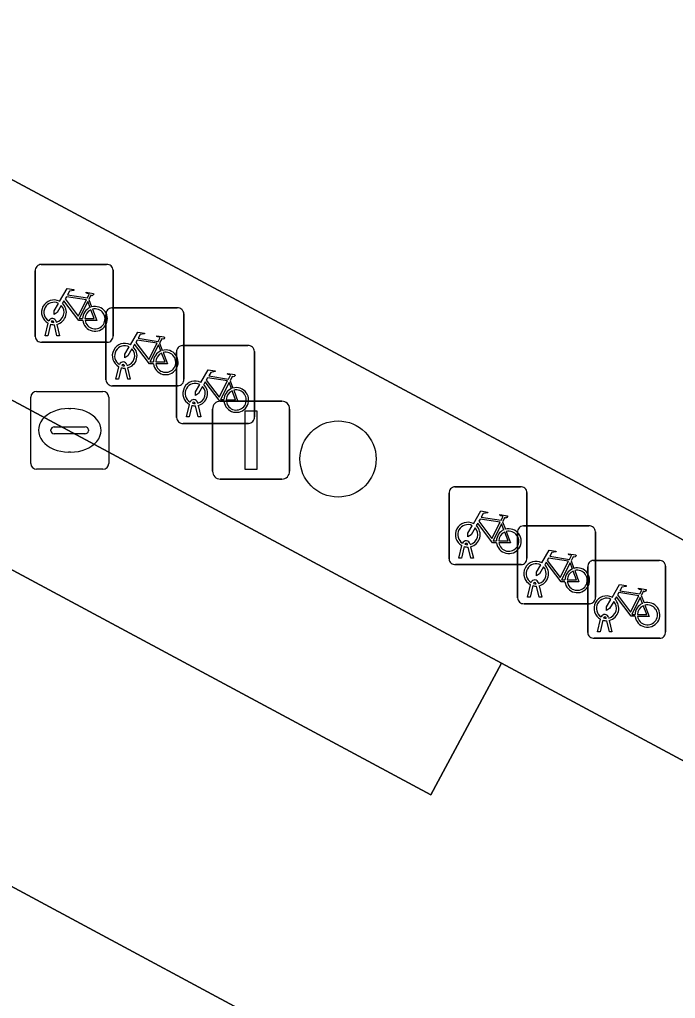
# Model space of a CAD drawing. Extents: x 159489 to 160304, y 383825 to 384531.
# Drawn here: x 159983.68 to 159992.1, y 384110.68 to 384123.26 of the extents above; entities that cross this region are included whole.
import ezdxf

# ---------------------------------------------------------------- set-up
doc = ezdxf.new("R2010")
doc.units = 0
for name, color, linetype in [('IMGEO_Boom', 7, 'Continuous'), ('IMGEO_Fietsenrek', 7, 'Continuous'), ('IMGEO_Groenvoorziening', 7, 'Continuous'), ('IMGEO_Kolk', 7, 'Continuous'), ('IMGEO_Lichtmast', 7, 'Continuous'), ('IMGEO_Parkeervlak_gesloten', 7, 'Continuous'), ('IMGEO_Rijbaan_lokaal_gesloten', 7, 'Continuous'), ('IMGEO_Voetpad_open', 7, 'Continuous')]:
    doc.layers.add(name, color=color, linetype=linetype)

msp = doc.modelspace()

# ---------------------------------------------------------------- linework, layer by layer
at = {"layer": 'IMGEO_Boom'}
msp.add_circle((159987.77, 384117.611), 0.489, dxfattribs=at)
at = {"layer": 'IMGEO_Fietsenrek'}
for p, q in [((159983.957, 384120.11), (159984.798, 384120.11)), ((159984.798, 384120.11), (159983.957, 384120.11)), ((159983.882, 384119.185), (159983.882, 384120.026)), ((159983.882, 384120.026), (159983.882, 384119.185)), ((159984.882, 384120.035), (159984.882, 384119.194)), ((159984.882, 384119.194), (159984.882, 384120.035)), ((159984.569, 384119.659), (159984.605, 384119.564)), ((159984.79, 384118.627), (159984.79, 384119.468)), ((159984.79, 384119.468), (159984.79, 384118.627)), ((159984.865, 384119.552), (159985.706, 384119.552)), ((159985.706, 384119.552), (159984.865, 384119.552)), ((159985.79, 384119.477), (159985.79, 384118.636)), ((159985.79, 384118.636), (159985.79, 384119.477)), ((159984.009, 384119.194), (159984.048, 384119.354)), ((159984.078, 384119.342), (159984.043, 384119.194)), ((159984.12, 384119.366), (159984.119, 384119.37)), ((159984.161, 384119.194), (159984.127, 384119.336)), ((159984.151, 384119.377), (159984.152, 384119.37)), ((159984.159, 384119.34), (159984.194, 384119.194)), ((159984.043, 384119.194), (159984.009, 384119.194)), ((159984.194, 384119.194), (159984.161, 384119.194)), ((159984.807, 384119.11), (159983.966, 384119.11)), ((159983.966, 384119.11), (159984.807, 384119.11)), ((159985.477, 384119.101), (159985.513, 384119.006)), ((159985.771, 384119.068), (159986.612, 384119.068)), ((159986.612, 384119.068), (159985.771, 384119.068)), ((159985.696, 384118.143), (159985.696, 384118.984)), ((159985.696, 384118.984), (159985.696, 384118.143)), ((159986.696, 384118.993), (159986.696, 384118.152)), ((159986.696, 384118.152), (159986.696, 384118.993)), ((159985.059, 384118.819), (159985.06, 384118.812)), ((159984.917, 384118.636), (159984.956, 384118.796)), ((159984.986, 384118.784), (159984.951, 384118.636)), ((159985.028, 384118.808), (159985.027, 384118.812)), ((159985.069, 384118.636), (159985.035, 384118.778)), ((159985.067, 384118.782), (159985.102, 384118.636)), ((159984.951, 384118.636), (159984.917, 384118.636)), ((159985.102, 384118.636), (159985.069, 384118.636)), ((159986.383, 384118.617), (159986.419, 384118.522)), ((159985.715, 384118.552), (159984.874, 384118.552)), ((159984.874, 384118.552), (159985.715, 384118.552)), ((159985.823, 384118.152), (159985.862, 384118.312)), ((159985.934, 384118.324), (159985.933, 384118.328)), ((159985.965, 384118.335), (159985.966, 384118.328)), ((159985.892, 384118.3), (159985.857, 384118.152)), ((159985.975, 384118.152), (159985.941, 384118.294)), ((159985.973, 384118.298), (159986.008, 384118.152)), ((159986.621, 384118.068), (159985.78, 384118.068)), ((159985.78, 384118.068), (159986.621, 384118.068)), ((159985.857, 384118.152), (159985.823, 384118.152)), ((159986.008, 384118.152), (159985.975, 384118.152)), ((159989.27, 384117.254), (159990.111, 384117.254)), ((159990.111, 384117.254), (159989.27, 384117.254)), ((159989.195, 384116.329), (159989.195, 384117.17)), ((159989.195, 384117.17), (159989.195, 384116.329)), ((159990.195, 384117.179), (159990.195, 384116.338)), ((159990.195, 384116.338), (159990.195, 384117.179)), ((159989.882, 384116.803), (159989.918, 384116.708)), ((159990.149, 384116.752), (159990.99, 384116.752)), ((159990.99, 384116.752), (159990.149, 384116.752)), ((159991.074, 384116.677), (159991.074, 384115.836)), ((159991.074, 384115.836), (159991.074, 384116.677)), ((159990.074, 384115.827), (159990.074, 384116.668)), ((159990.074, 384116.668), (159990.074, 384115.827)), ((159989.322, 384116.338), (159989.361, 384116.498)), ((159989.391, 384116.486), (159989.356, 384116.338)), ((159989.433, 384116.51), (159989.432, 384116.514)), ((159989.474, 384116.338), (159989.44, 384116.48)), ((159989.464, 384116.521), (159989.465, 384116.514)), ((159989.472, 384116.484), (159989.507, 384116.338)), ((159989.356, 384116.338), (159989.322, 384116.338)), ((159989.507, 384116.338), (159989.474, 384116.338)), ((159990.761, 384116.301), (159990.797, 384116.206)), ((159991.05, 384116.308), (159991.891, 384116.308)), ((159991.891, 384116.308), (159991.05, 384116.308)), ((159990.12, 384116.254), (159989.279, 384116.254)), ((159989.279, 384116.254), (159990.12, 384116.254)), ((159990.975, 384115.383), (159990.975, 384116.224)), ((159990.975, 384116.224), (159990.975, 384115.383)), ((159991.975, 384116.233), (159991.975, 384115.392)), ((159991.975, 384115.392), (159991.975, 384116.233)), ((159990.201, 384115.836), (159990.24, 384115.996)), ((159990.27, 384115.984), (159990.235, 384115.836)), ((159990.312, 384116.008), (159990.311, 384116.012)), ((159990.353, 384115.836), (159990.319, 384115.978)), ((159990.343, 384116.019), (159990.344, 384116.012)), ((159990.351, 384115.982), (159990.386, 384115.836)), ((159990.235, 384115.836), (159990.201, 384115.836)), ((159990.386, 384115.836), (159990.353, 384115.836)), ((159991.662, 384115.857), (159991.698, 384115.762)), ((159990.999, 384115.752), (159990.158, 384115.752)), ((159990.158, 384115.752), (159990.999, 384115.752)), ((159991.102, 384115.392), (159991.141, 384115.552)), ((159991.213, 384115.564), (159991.212, 384115.568)), ((159991.244, 384115.575), (159991.245, 384115.568)), ((159991.171, 384115.54), (159991.136, 384115.392)), ((159991.254, 384115.392), (159991.22, 384115.534)), ((159991.252, 384115.538), (159991.287, 384115.392)), ((159991.9, 384115.308), (159991.059, 384115.308)), ((159991.059, 384115.308), (159991.9, 384115.308)), ((159991.136, 384115.392), (159991.102, 384115.392)), ((159991.287, 384115.392), (159991.254, 384115.392))]:
    msp.add_line(p, q, dxfattribs=at)
for points in [[(159984.195, 384119.636), (159984.29, 384119.8), (159984.376, 384119.786), (159984.378, 384119.777), (159984.322, 384119.766), (159984.295, 384119.721), (159984.551, 384119.68)], [(159984.538, 384119.655), (159984.281, 384119.696), (159984.264, 384119.667), (159984.431, 384119.447), (159984.538, 384119.655)], [(159984.551, 384119.68), (159984.576, 384119.729), (159984.57, 384119.733), (159984.547, 384119.737), (159984.535, 384119.744), (159984.534, 384119.747), (159984.536, 384119.752), (159984.631, 384119.737), (159984.633, 384119.727), (159984.623, 384119.714), (159984.611, 384119.708), (159984.597, 384119.714), (159984.569, 384119.659)], [(159984.216, 384119.584), (159984.164, 384119.494), (159984.124, 384119.469), (159984.125, 384119.516), (159984.18, 384119.61)], [(159984.491, 384119.392), (159984.441, 384119.392), (159984.25, 384119.643), (159984.231, 384119.611)], [(159984.586, 384119.557), (159984.556, 384119.634), (159984.447, 384119.416), (159984.49, 384119.416)], [(159984.52, 384119.416), (159984.64, 384119.415), (159984.596, 384119.529)], [(159984.616, 384119.536), (159984.671, 384119.391), (159984.521, 384119.391)], [(159985.103, 384119.078), (159985.198, 384119.242), (159985.284, 384119.228), (159985.286, 384119.219), (159985.23, 384119.208), (159985.203, 384119.163), (159985.459, 384119.122)], [(159985.459, 384119.122), (159985.484, 384119.171), (159985.478, 384119.175), (159985.455, 384119.179), (159985.443, 384119.186), (159985.442, 384119.189), (159985.444, 384119.194), (159985.539, 384119.179), (159985.541, 384119.169), (159985.531, 384119.156), (159985.519, 384119.15), (159985.505, 384119.156), (159985.477, 384119.101)], [(159985.399, 384118.834), (159985.349, 384118.834), (159985.158, 384119.085), (159985.139, 384119.053)], [(159985.446, 384119.097), (159985.189, 384119.138), (159985.172, 384119.109), (159985.339, 384118.889), (159985.446, 384119.097)], [(159985.494, 384118.999), (159985.464, 384119.076), (159985.355, 384118.858), (159985.398, 384118.858)], [(159985.124, 384119.026), (159985.072, 384118.936), (159985.032, 384118.911), (159985.033, 384118.958), (159985.088, 384119.052)], [(159985.428, 384118.858), (159985.548, 384118.857), (159985.504, 384118.971)], [(159985.524, 384118.978), (159985.579, 384118.833), (159985.429, 384118.833)], [(159986.009, 384118.594), (159986.104, 384118.758), (159986.19, 384118.744), (159986.192, 384118.735), (159986.136, 384118.724), (159986.109, 384118.679), (159986.365, 384118.638)], [(159986.365, 384118.638), (159986.39, 384118.687), (159986.384, 384118.691), (159986.361, 384118.695), (159986.349, 384118.702), (159986.348, 384118.705), (159986.35, 384118.71), (159986.445, 384118.695), (159986.447, 384118.685), (159986.437, 384118.672), (159986.425, 384118.666), (159986.411, 384118.672), (159986.383, 384118.617)], [(159986.03, 384118.542), (159985.978, 384118.452), (159985.938, 384118.427), (159985.939, 384118.474), (159985.994, 384118.568)], [(159986.305, 384118.35), (159986.255, 384118.35), (159986.064, 384118.601), (159986.045, 384118.569)], [(159986.352, 384118.613), (159986.095, 384118.654), (159986.078, 384118.625), (159986.245, 384118.405), (159986.352, 384118.613)], [(159986.4, 384118.515), (159986.37, 384118.592), (159986.261, 384118.374), (159986.304, 384118.374)], [(159986.334, 384118.374), (159986.454, 384118.373), (159986.41, 384118.487)], [(159986.43, 384118.494), (159986.485, 384118.349), (159986.335, 384118.349)], [(159989.508, 384116.78), (159989.603, 384116.944), (159989.689, 384116.93), (159989.691, 384116.921), (159989.635, 384116.91), (159989.608, 384116.865), (159989.864, 384116.824)], [(159989.851, 384116.799), (159989.594, 384116.84), (159989.577, 384116.811), (159989.744, 384116.591), (159989.851, 384116.799)], [(159989.864, 384116.824), (159989.889, 384116.873), (159989.883, 384116.877), (159989.86, 384116.881), (159989.848, 384116.888), (159989.847, 384116.891), (159989.849, 384116.896), (159989.944, 384116.881), (159989.946, 384116.871), (159989.936, 384116.858), (159989.924, 384116.852), (159989.91, 384116.858), (159989.882, 384116.803)], [(159989.529, 384116.728), (159989.477, 384116.638), (159989.437, 384116.613), (159989.438, 384116.66), (159989.493, 384116.754)], [(159989.804, 384116.536), (159989.754, 384116.536), (159989.563, 384116.787), (159989.544, 384116.755)], [(159989.899, 384116.701), (159989.869, 384116.778), (159989.76, 384116.56), (159989.803, 384116.56)], [(159989.929, 384116.68), (159989.984, 384116.535), (159989.834, 384116.535)], [(159989.833, 384116.56), (159989.953, 384116.559), (159989.909, 384116.673)], [(159990.387, 384116.278), (159990.482, 384116.442), (159990.568, 384116.428), (159990.57, 384116.419), (159990.514, 384116.408), (159990.487, 384116.363), (159990.743, 384116.322)], [(159990.73, 384116.297), (159990.473, 384116.338), (159990.456, 384116.309), (159990.623, 384116.089), (159990.73, 384116.297)], [(159990.743, 384116.322), (159990.768, 384116.371), (159990.762, 384116.375), (159990.739, 384116.379), (159990.727, 384116.386), (159990.726, 384116.389), (159990.728, 384116.394), (159990.823, 384116.379), (159990.825, 384116.369), (159990.815, 384116.356), (159990.803, 384116.35), (159990.789, 384116.356), (159990.761, 384116.301)], [(159990.408, 384116.226), (159990.356, 384116.136), (159990.316, 384116.111), (159990.317, 384116.158), (159990.372, 384116.252)], [(159990.683, 384116.034), (159990.633, 384116.034), (159990.442, 384116.285), (159990.423, 384116.253)], [(159990.778, 384116.199), (159990.748, 384116.276), (159990.639, 384116.058), (159990.682, 384116.058)], [(159990.808, 384116.178), (159990.863, 384116.033), (159990.713, 384116.033)], [(159990.712, 384116.058), (159990.832, 384116.057), (159990.788, 384116.171)], [(159991.288, 384115.834), (159991.383, 384115.998), (159991.469, 384115.984), (159991.471, 384115.975), (159991.415, 384115.964), (159991.388, 384115.919), (159991.644, 384115.878)], [(159991.644, 384115.878), (159991.669, 384115.927), (159991.663, 384115.931), (159991.64, 384115.935), (159991.628, 384115.942), (159991.627, 384115.945), (159991.629, 384115.95), (159991.724, 384115.935), (159991.726, 384115.925), (159991.716, 384115.912), (159991.704, 384115.906), (159991.69, 384115.912), (159991.662, 384115.857)], [(159991.309, 384115.782), (159991.257, 384115.692), (159991.217, 384115.667), (159991.218, 384115.714), (159991.273, 384115.808)], [(159991.584, 384115.59), (159991.534, 384115.59), (159991.343, 384115.841), (159991.324, 384115.809)], [(159991.631, 384115.853), (159991.374, 384115.894), (159991.357, 384115.865), (159991.524, 384115.645), (159991.631, 384115.853)], [(159991.679, 384115.755), (159991.649, 384115.832), (159991.54, 384115.614), (159991.583, 384115.614)], [(159991.613, 384115.614), (159991.733, 384115.613), (159991.689, 384115.727)], [(159991.709, 384115.734), (159991.764, 384115.589), (159991.614, 384115.589)]]:
    msp.add_lwpolyline(points, dxfattribs=at)
for centre, radius, start, end in [((159983.96, 384120.032), 0.0779, 92.4484, 184.2845), ((159983.96, 384120.032), 0.0779, 92.4484, 184.2845), ((159984.804, 384120.032), 0.0779, 2.4484, 94.2845), ((159984.804, 384120.032), 0.0779, 2.4484, 94.2845), ((159984.122, 384119.495), 0.159, 62.6766, 242.1369), ((159984.122, 384119.495), 0.129, 63.3192, 238.903), ((159984.122, 384119.495), 0.129, 283.6043, 43.4302), ((159984.122, 384119.495), 0.159, 283.5766, 46.6042), ((159984.649, 384119.411), 0.159, 187.0065, 105.7708), ((159984.649, 384119.411), 0.159, 113.3408, 178.3217), ((159984.649, 384119.411), 0.129, 113.923, 177.9556), ((159984.649, 384119.411), 0.129, 188.6715, 104.5883), ((159984.868, 384119.474), 0.0779, 92.4484, 184.2845), ((159984.868, 384119.474), 0.0779, 92.4484, 184.2845), ((159985.712, 384119.474), 0.0779, 2.4484, 94.2845), ((159985.712, 384119.474), 0.0779, 2.4484, 94.2845), ((159984.102, 384119.366), 0.0499, 12.8025, 158.6934), ((159984.122, 384119.495), 0.159, 253.9967, 271.7867), ((159984.102, 384119.366), 0.0174, 12.8025, 163.4502), ((159984.122, 384119.495), 0.129, 253.415, 269.0204), ((159984.804, 384119.188), 0.0779, 272.4484, 4.2845), ((159984.804, 384119.188), 0.0779, 272.4484, 4.2845), ((159983.96, 384119.188), 0.0779, 182.4484, 274.2845), ((159983.96, 384119.188), 0.0779, 182.4484, 274.2845), ((159985.03, 384118.937), 0.159, 62.6766, 242.1369), ((159985.03, 384118.937), 0.129, 63.3192, 238.903), ((159985.774, 384118.99), 0.0779, 92.4484, 184.2845), ((159985.774, 384118.99), 0.0779, 92.4484, 184.2845), ((159986.618, 384118.99), 0.0779, 2.4484, 94.2845), ((159986.618, 384118.99), 0.0779, 2.4484, 94.2845), ((159985.03, 384118.937), 0.129, 283.6043, 43.4302), ((159985.03, 384118.937), 0.159, 283.5766, 46.6042), ((159985.557, 384118.853), 0.159, 113.3408, 178.3217), ((159985.557, 384118.853), 0.159, 187.0065, 105.7708), ((159985.557, 384118.853), 0.129, 113.923, 177.9556), ((159985.557, 384118.853), 0.129, 188.6715, 104.5883), ((159985.01, 384118.808), 0.0499, 12.8025, 158.6934), ((159985.01, 384118.808), 0.0174, 12.8025, 163.4502), ((159985.03, 384118.937), 0.159, 253.9967, 271.7867), ((159985.03, 384118.937), 0.129, 253.415, 269.0204), ((159984.868, 384118.63), 0.0779, 182.4484, 274.2845), ((159984.868, 384118.63), 0.0779, 182.4484, 274.2845), ((159985.712, 384118.63), 0.0779, 272.4484, 4.2845), ((159985.712, 384118.63), 0.0779, 272.4484, 4.2845), ((159985.936, 384118.453), 0.159, 62.6766, 242.1369), ((159985.936, 384118.453), 0.129, 63.3192, 238.903), ((159985.936, 384118.453), 0.159, 283.5766, 46.6042), ((159985.936, 384118.453), 0.129, 283.6043, 43.4302), ((159986.463, 384118.369), 0.159, 113.3408, 178.3217), ((159986.463, 384118.369), 0.159, 187.0065, 105.7708), ((159986.463, 384118.369), 0.129, 113.923, 177.9556), ((159986.463, 384118.369), 0.129, 188.6715, 104.5883), ((159985.916, 384118.324), 0.0499, 12.8025, 158.6934), ((159985.916, 384118.324), 0.0174, 12.8025, 163.4502), ((159985.936, 384118.453), 0.129, 253.415, 269.0204), ((159985.936, 384118.453), 0.159, 253.9967, 271.7867), ((159985.774, 384118.146), 0.0779, 182.4484, 274.2845), ((159985.774, 384118.146), 0.0779, 182.4484, 274.2845), ((159986.618, 384118.146), 0.0779, 272.4484, 4.2845), ((159986.618, 384118.146), 0.0779, 272.4484, 4.2845), ((159989.273, 384117.176), 0.0779, 92.4484, 184.2845), ((159989.273, 384117.176), 0.0779, 92.4484, 184.2845), ((159990.117, 384117.176), 0.0779, 2.4484, 94.2845), ((159990.117, 384117.176), 0.0779, 2.4484, 94.2845), ((159989.435, 384116.639), 0.159, 62.6766, 242.1369), ((159989.435, 384116.639), 0.129, 63.3192, 238.903), ((159989.435, 384116.639), 0.129, 283.6043, 43.4302), ((159989.435, 384116.639), 0.159, 283.5766, 46.6042), ((159989.962, 384116.555), 0.159, 113.3408, 178.3217), ((159989.962, 384116.555), 0.159, 187.0065, 105.7708), ((159989.962, 384116.555), 0.129, 188.6715, 104.5883), ((159990.152, 384116.674), 0.0779, 92.4484, 184.2845), ((159990.152, 384116.674), 0.0779, 92.4484, 184.2845), ((159990.996, 384116.674), 0.0779, 2.4484, 94.2845), ((159990.996, 384116.674), 0.0779, 2.4484, 94.2845), ((159989.415, 384116.51), 0.0499, 12.8025, 158.6934), ((159989.962, 384116.555), 0.129, 113.923, 177.9556), ((159989.435, 384116.639), 0.159, 253.9967, 271.7867), ((159989.415, 384116.51), 0.0174, 12.8025, 163.4502), ((159989.435, 384116.639), 0.129, 253.415, 269.0204), ((159989.273, 384116.332), 0.0779, 182.4484, 274.2845), ((159989.273, 384116.332), 0.0779, 182.4484, 274.2845), ((159990.117, 384116.332), 0.0779, 272.4484, 4.2845), ((159990.117, 384116.332), 0.0779, 272.4484, 4.2845), ((159991.053, 384116.23), 0.0779, 92.4484, 184.2845), ((159991.053, 384116.23), 0.0779, 92.4484, 184.2845), ((159991.897, 384116.23), 0.0779, 2.4484, 94.2845), ((159991.897, 384116.23), 0.0779, 2.4484, 94.2845), ((159990.314, 384116.137), 0.159, 62.6766, 242.1369), ((159990.314, 384116.137), 0.129, 63.3192, 238.903), ((159990.314, 384116.137), 0.129, 283.6043, 43.4302), ((159990.314, 384116.137), 0.159, 283.5766, 46.6042), ((159990.841, 384116.053), 0.159, 113.3408, 178.3217), ((159990.841, 384116.053), 0.159, 187.0065, 105.7708), ((159990.841, 384116.053), 0.129, 188.6715, 104.5883), ((159990.294, 384116.008), 0.0499, 12.8025, 158.6934), ((159990.841, 384116.053), 0.129, 113.923, 177.9556), ((159990.314, 384116.137), 0.159, 253.9967, 271.7867), ((159990.294, 384116.008), 0.0174, 12.8025, 163.4502), ((159990.314, 384116.137), 0.129, 253.415, 269.0204), ((159990.152, 384115.83), 0.0779, 182.4484, 274.2845), ((159990.152, 384115.83), 0.0779, 182.4484, 274.2845), ((159990.996, 384115.83), 0.0779, 272.4484, 4.2845), ((159990.996, 384115.83), 0.0779, 272.4484, 4.2845), ((159991.215, 384115.693), 0.159, 62.6766, 242.1369), ((159991.215, 384115.693), 0.129, 63.3192, 238.903), ((159991.215, 384115.693), 0.159, 283.5766, 46.6042), ((159991.215, 384115.693), 0.129, 283.6043, 43.4302), ((159991.742, 384115.609), 0.159, 113.3408, 178.3217), ((159991.742, 384115.609), 0.159, 187.0065, 105.7708), ((159991.742, 384115.609), 0.129, 113.923, 177.9556), ((159991.742, 384115.609), 0.129, 188.6715, 104.5883), ((159991.195, 384115.564), 0.0499, 12.8025, 158.6934), ((159991.195, 384115.564), 0.0174, 12.8025, 163.4502), ((159991.215, 384115.693), 0.129, 253.415, 269.0204), ((159991.215, 384115.693), 0.159, 253.9967, 271.7867), ((159991.053, 384115.386), 0.0779, 182.4484, 274.2845), ((159991.053, 384115.386), 0.0779, 182.4484, 274.2845), ((159991.897, 384115.386), 0.0779, 272.4484, 4.2845), ((159991.897, 384115.386), 0.0779, 272.4484, 4.2845)]:
    msp.add_arc(centre, radius, start, end, dxfattribs=at)
at = {"layer": 'IMGEO_Groenvoorziening'}
msp.add_lwpolyline([(159992.857, 384107.129), (159972.01, 384118.346)], dxfattribs=at)
at = {"layer": 'IMGEO_Kolk'}
for p, q in [((159983.899, 384118.479), (159984.751, 384118.479)), ((159983.824, 384117.553), (159983.824, 384118.405)), ((159984.825, 384118.405), (159984.825, 384117.553)), ((159984.312, 384118.259), (159984.337, 384118.259)), ((159984.083, 384117.973), (159984.083, 384117.985)), ((159984.521, 384117.936), (159984.123, 384117.936)), ((159984.126, 384118.022), (159984.524, 384118.022)), ((159984.567, 384117.985), (159984.567, 384117.973)), ((159984.335, 384117.699), (159984.31, 384117.699)), ((159984.751, 384117.479), (159983.899, 384117.479))]:
    msp.add_line(p, q, dxfattribs=at)
for points in [[(159983.899, 384118.479), (159984.751, 384118.479)], [(159983.824, 384117.553), (159983.824, 384118.405)], [(159984.825, 384118.405), (159984.825, 384117.553)], [(159984.751, 384117.479), (159983.899, 384117.479)]]:
    msp.add_lwpolyline(points, dxfattribs=at)
for centre, radius, start, end in [((159983.901, 384118.403), 0.0765, 91.552, 178.448), ((159983.901, 384118.403), 0.0765, 91.552, 178.448), ((159984.749, 384118.403), 0.0765, 1.552, 88.448), ((159984.749, 384118.403), 0.0765, 1.552, 88.448), ((159984.123, 384117.982), 0.0403, 85.8775, 175.7526), ((159984.12, 384117.972), 0.0366, 178.938, 274.7102), ((159984.524, 384117.979), 0.043, 264.8664, 352.4533), ((159984.528, 384117.984), 0.0386, 1.7309, 96.639), ((159983.901, 384117.555), 0.0765, 181.552, 268.448), ((159983.901, 384117.555), 0.0765, 181.552, 268.448), ((159984.749, 384117.555), 0.0765, 271.552, 358.448), ((159984.749, 384117.555), 0.0765, 271.552, 358.448)]:
    msp.add_arc(centre, radius, start, end, dxfattribs=at)
for centre, major_axis, ratio, start_param, end_param in [((159984.311, 384117.979), (-0.387, 0.002), 0.722429, 4.712389, 7.853982), ((159984.336, 384117.979), (-0.39, 0.002), 0.717154, 1.570796, 4.712389)]:
    msp.add_ellipse(centre, major_axis=major_axis, ratio=ratio, start_param=start_param, end_param=end_param, dxfattribs=at)
at = {"layer": 'IMGEO_Lichtmast'}
for p, q in [((159986.258, 384118.353), (159987.048, 384118.353)), ((159987.048, 384118.353), (159986.258, 384118.353)), ((159986.158, 384117.453), (159986.158, 384118.253)), ((159986.158, 384118.253), (159986.158, 384117.453)), ((159987.148, 384118.253), (159987.148, 384117.453)), ((159987.148, 384117.453), (159987.148, 384118.253)), ((159987.048, 384117.353), (159986.258, 384117.353)), ((159986.258, 384117.353), (159987.048, 384117.353))]:
    msp.add_line(p, q, dxfattribs=at)
msp.add_lwpolyline([(159986.578, 384118.228), (159986.728, 384118.228), (159986.728, 384117.478), (159986.578, 384117.478), (159986.578, 384118.228)], dxfattribs=at)
for centre, start, end in [((159986.258, 384118.253), 90, 180), ((159986.258, 384118.253), 90, 180), ((159987.048, 384118.253), 0, 90), ((159987.048, 384118.253), 360, 90), ((159986.258, 384117.453), 180, 270), ((159986.258, 384117.453), 180, 270), ((159987.048, 384117.453), 270, 0), ((159987.048, 384117.453), 270, 0)]:
    msp.add_arc(centre, 0.1, start, end, dxfattribs=at)
at = {"layer": 'IMGEO_Parkeervlak_gesloten'}
msp.add_lwpolyline([(159974.934, 384123.011), (159974.025, 384121.32), (159988.96, 384113.296), (159989.868, 384114.987)], close=True, dxfattribs=at)
at = {"layer": 'IMGEO_Rijbaan_lokaal_gesloten'}
msp.add_lwpolyline([(159910.698, 384167.182), (159905.438, 384169.984), (159900.602, 384172.559), (159897.742, 384167.217), (159991.549, 384116.926), (159998.32, 384113.209), (160001.178, 384118.557)], close=True, dxfattribs=at)
msp.add_lwpolyline([(159997.184, 384111.056), (159989.868, 384114.987), (159988.96, 384113.296), (159974.025, 384121.32), (159974.934, 384123.011), (159970.012, 384125.655), (159969.104, 384123.965), (159911.095, 384155.132), (159912.004, 384156.822), (159894.341, 384166.312), (159891.699, 384161.454), (159893.509, 384160.525), (159895.723, 384159.334), (159901.046, 384156.469), (159905.423, 384154.113), (159936.03, 384137.66), (159939.687, 384135.699), (159941.411, 384134.785), (159948.486, 384130.974), (159966.662, 384121.216), (159972.01, 384118.346), (159992.857, 384107.129)], dxfattribs=at)
at = {"layer": 'IMGEO_Voetpad_open'}
for points in [[(159993.803, 384125.855), (159988.602, 384128.644), (159972.877, 384137.075), (159970.476, 384138.363), (159951.365, 384148.61), (159948.39, 384150.205), (159940.225, 384154.583), (159935.251, 384157.25), (159918.126, 384166.432), (159912.035, 384169.676), (159906.775, 384172.478), (159901.96, 384175.043), (159901.938, 384175.054), (159899.663, 384176.232), (159894.932, 384167.392), (159894.341, 384166.312), (159912.004, 384156.822), (159970.012, 384125.655), (159974.934, 384123.011), (159989.868, 384114.987), (159997.184, 384111.056)], [(159998.32, 384113.209), (159991.549, 384116.926), (159897.742, 384167.217), (159900.602, 384172.559), (159905.438, 384169.984), (159910.698, 384167.182), (160001.178, 384118.557)]]:
    msp.add_lwpolyline(points, dxfattribs=at)

doc.saveas('drawing.dxf')
